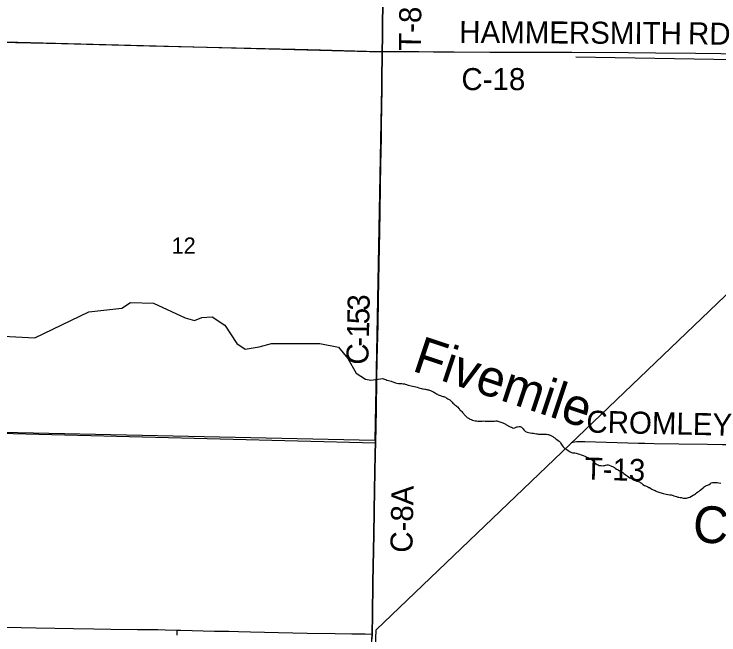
# Model space of a CAD drawing. Extents: x 2.4 to 73.1, y 4.5 to 25.6.
# Drawn here: x 33.042 to 33.951, y 20.332 to 21.132 of the extents above; entities that cross this region are included whole.
import ezdxf

# ---------------------------------------------------------------- set-up
doc = ezdxf.new("R2010")
doc.units = 0
for name, color, linetype in [('GM_X_County_Road', 7, 'Continuous'), ('GM_X_County_Road_Text', 7, 'Continuous'), ('GM_X_Minor_River', 7, 'Continuous'), ('GM_X_Minor_River_Text', 7, 'Continuous'), ('GM_X_Section', 7, 'Continuous'), ('GM_X_Section_Text', 7, 'Continuous'), ('GM_X_Township', 7, 'Continuous'), ('GM_X_Township_Road', 7, 'Continuous'), ('GM_X_Township_Road_Text', 7, 'Continuous'), ('SH_Cut_Line', 7, 'Continuous')]:
    doc.layers.add(name, color=color, linetype=linetype)

msp = doc.modelspace()

# ---------------------------------------------------------------- linework, layer by layer
at = {"layer": 'GM_X_County_Road'}
for points in [[(33.01432, 21.09649), (33.02392, 21.0963), (33.10317, 21.09431), (33.21661, 21.09145), (33.27256, 21.09), (33.3658, 21.08788), (33.40465, 21.08693), (33.43729, 21.08604), (33.49633, 21.08445), (33.51687, 21.084)], [(33.50943, 20.66085), (33.50965, 20.66971), (33.50981, 20.67745), (33.51, 20.68653), (33.51114, 20.73154), (33.51175, 20.76418), (33.51265, 20.8108), (33.5133, 20.8512), (33.51376, 20.87761), (33.51416, 20.9087), (33.51472, 20.93901), (33.51501, 20.95414), (33.51535, 20.97397), (33.51548, 20.98354), (33.51564, 20.99477), (33.51579, 21.00505), (33.51687, 21.084)], [(33.51687, 21.084), (33.53015, 21.08398), (33.54819, 21.08396), (33.56405, 21.0839), (33.58299, 21.08359), (33.59573, 21.0836), (33.60941, 21.08356), (33.65539, 21.08343), (33.68212, 21.08331), (33.76135, 21.08316), (33.83407, 21.08294), (33.86919, 21.08253), (33.92045, 21.0819), (34.01842, 21.08073)], [(33.50815, 20.57815), (33.50816, 20.57863), (33.50885, 20.62218), (33.50943, 20.66085)], [(33.50373, 20.3327), (33.5041, 20.35708), (33.50473, 20.39908), (33.50581, 20.46131), (33.5069, 20.51887), (33.50739, 20.54065), (33.50787, 20.56554), (33.50815, 20.57815)]]:
    msp.add_lwpolyline(points, dxfattribs=at)
at = {"layer": 'GM_X_Minor_River'}
for points in [[(33.49925, 20.08505), (33.5087, 20.33825), (34.68791, 21.46756)], [(33.76614, 21.07734), (34.19873, 21.06975)], [(33.0029, 20.7183), (33.06888, 20.71469), (33.13853, 20.74833), (33.18112, 20.75316), (33.19235, 20.76035), (33.22164, 20.75969), (33.26286, 20.74057), (33.27465, 20.73711), (33.28435, 20.74089), (33.29766, 20.7418), (33.31381, 20.73111), (33.32917, 20.70768), (33.33999, 20.70024), (33.35806, 20.70304), (33.37385, 20.70774), (33.38697, 20.7077), (33.43641, 20.70737), (33.46055, 20.70274), (33.47231, 20.68826), (33.48293, 20.66922), (33.49508, 20.66139), (33.50209, 20.66015)], [(33.50209, 20.66015), (33.51753, 20.6625), (33.51828, 20.6619), (33.5196, 20.66167), (33.5213, 20.66104), (33.52261, 20.66043), (33.52469, 20.65998), (33.52657, 20.65934), (33.52827, 20.65891), (33.52921, 20.6585), (33.53034, 20.65789), (33.53166, 20.65765), (33.5326, 20.65724), (33.53392, 20.65682), (33.53562, 20.65638), (33.5379, 20.65612), (33.53942, 20.65607), (33.54075, 20.65602), (33.54188, 20.65579), (33.54359, 20.65555), (33.5453, 20.6553), (33.54624, 20.65508), (33.54794, 20.65445), (33.54907, 20.65422), (33.55021, 20.654), (33.55399, 20.65311), (33.55569, 20.65267), (33.55815, 20.65221), (33.56004, 20.65177), (33.56173, 20.65114), (33.5638, 20.6505), (33.5655, 20.65007), (33.5672, 20.64963), (33.56852, 20.6492), (33.56966, 20.64898), (33.57155, 20.64872), (33.57269, 20.6485), (33.57364, 20.64827), (33.57458, 20.64805), (33.57571, 20.64782), (33.57666, 20.6476), (33.5776, 20.64719), (33.57873, 20.64677), (33.57967, 20.64636), (33.5808, 20.64594), (33.58174, 20.64553), (33.58304, 20.64473), (33.58398, 20.64413), (33.58529, 20.64351), (33.5866, 20.64271), (33.58791, 20.64209), (33.58903, 20.64149), (33.59016, 20.64107), (33.59166, 20.64026), (33.59354, 20.63962), (33.59505, 20.63919), (33.596, 20.63897), (33.59694, 20.63856), (33.59807, 20.63814), (33.599, 20.63754), (33.59993, 20.63694), (33.60143, 20.63613), (33.60293, 20.63532), (33.60406, 20.6349), (33.60553, 20.63333), (33.60682, 20.63195), (33.60792, 20.63078), (33.60903, 20.62979), (33.61014, 20.62861), (33.61162, 20.62742), (33.61255, 20.62663), (33.61367, 20.62583), (33.61568, 20.6231), (33.6166, 20.62231), (33.61733, 20.62133), (33.61827, 20.62073), (33.61919, 20.61994), (33.62029, 20.61857), (33.62176, 20.61681), (33.62249, 20.61583), (33.62415, 20.61426), (33.62618, 20.61229), (33.62712, 20.61169), (33.62861, 20.61069), (33.62973, 20.61008), (33.63124, 20.60946), (33.63293, 20.60883), (33.635, 20.60819), (33.63671, 20.60794), (33.63842, 20.6077), (33.64012, 20.60745), (33.64221, 20.60738), (33.64431, 20.6075), (33.64564, 20.60746), (33.64717, 20.6076), (33.64926, 20.60753), (33.65135, 20.60727), (33.65363, 20.60719), (33.65554, 20.60732), (33.65687, 20.60728), (33.65859, 20.60741)], [(33.65859, 20.60741), (33.66012, 20.60755), (33.66145, 20.6075), (33.66336, 20.60763), (33.66469, 20.60759), (33.66582, 20.60717), (33.66714, 20.60674), (33.66846, 20.60632), (33.66978, 20.60609), (33.67072, 20.60567), (33.67204, 20.60525), (33.67298, 20.60484), (33.67392, 20.60443), (33.67504, 20.60382), (33.67616, 20.60302), (33.68178, 20.60017), (33.68347, 20.59954), (33.6846, 20.59894), (33.68592, 20.59851), (33.68745, 20.59884), (33.68938, 20.59954), (33.69035, 20.60008), (33.6913, 20.60024), (33.69303, 20.60056), (33.69454, 20.60032), (33.69623, 20.5995), (33.69716, 20.59871), (33.69845, 20.59752), (33.69936, 20.59616), (33.70047, 20.59498), (33.70139, 20.594), (33.70346, 20.59317), (33.70516, 20.59274), (33.70724, 20.59248), (33.70951, 20.59202), (33.71179, 20.59175), (33.71349, 20.59151), (33.71539, 20.59106), (33.7169, 20.59082), (33.71803, 20.5906), (33.71918, 20.59056), (33.72013, 20.59053), (33.72127, 20.59049), (33.72279, 20.59044), (33.72394, 20.59059), (33.72489, 20.59056), (33.72584, 20.59053), (33.72736, 20.59048), (33.7285, 20.59044), (33.73002, 20.5902), (33.73096, 20.58998), (33.7319, 20.58956), (33.73303, 20.58915), (33.73566, 20.58792), (33.7366, 20.58751), (33.73771, 20.58671), (33.73921, 20.58571), (33.74032, 20.58472), (33.74181, 20.58372), (33.74348, 20.58252), (33.7446, 20.58172), (33.74552, 20.58074), (33.74645, 20.57995), (33.74698, 20.5786), (33.7477, 20.57725), (33.7486, 20.57588), (33.74989, 20.57432), (33.75154, 20.57255), (33.75342, 20.57154), (33.75473, 20.57092), (33.75621, 20.56973), (33.75771, 20.56873), (33.7592, 20.56773), (33.7607, 20.56711), (33.76221, 20.56668), (33.76335, 20.56664), (33.76487, 20.56659), (33.76676, 20.56615), (33.76789, 20.56573), (33.76921, 20.56531), (33.7711, 20.56467), (33.77335, 20.56384), (33.7758, 20.56299), (33.77787, 20.56216), (33.77975, 20.56153), (33.78069, 20.56112), (33.78182, 20.5607), (33.78369, 20.5595), (33.78538, 20.55887), (33.78668, 20.55788), (33.78762, 20.55727), (33.78852, 20.55591), (33.78982, 20.55473), (33.79092, 20.55336), (33.7926, 20.55235), (33.79391, 20.55155), (33.79503, 20.55094), (33.79634, 20.55033), (33.79729, 20.5501), (33.799, 20.55005), (33.80166, 20.54996)], [(33.80166, 20.54996), (33.80281, 20.55011), (33.80376, 20.55008), (33.80473, 20.55043), (33.80626, 20.55095), (33.80798, 20.55108), (33.8093, 20.55047), (33.81137, 20.54983), (33.81456, 20.54839), (33.81606, 20.54758), (33.81699, 20.54679), (33.81866, 20.54559), (33.82072, 20.54457), (33.82259, 20.54337), (33.82446, 20.54235), (33.82671, 20.54114), (33.82838, 20.53975), (33.83006, 20.53874), (33.83136, 20.53775), (33.83247, 20.53676), (33.83415, 20.53556), (33.83601, 20.53436), (33.84089, 20.5321), (33.84277, 20.53128), (33.84483, 20.53007), (33.84709, 20.52942), (33.84841, 20.529), (33.84934, 20.52821), (33.85083, 20.52721), (33.85269, 20.52581), (33.85493, 20.5246), (33.85719, 20.52357), (33.85906, 20.52256), (33.86037, 20.52194), (33.86132, 20.52172), (33.86299, 20.52052), (33.8643, 20.51972), (33.86599, 20.5189), (33.8673, 20.51829), (33.86843, 20.51787), (33.86974, 20.51725), (33.87086, 20.51665), (33.87199, 20.51623), (33.87331, 20.51581), (33.87463, 20.51538), (33.87652, 20.51475), (33.87878, 20.51391), (33.88257, 20.5134), (33.88503, 20.51294), (33.8873, 20.51249), (33.88919, 20.51223), (33.89032, 20.51181), (33.89164, 20.51139), (33.89277, 20.51097), (33.89428, 20.51054), (33.89598, 20.5101), (33.89768, 20.50948), (33.899, 20.50924), (33.9009, 20.50899), (33.90204, 20.50895), (33.90336, 20.50853), (33.90506, 20.50828), (33.90639, 20.50805), (33.90753, 20.50801), (33.90905, 20.50796), (33.91021, 20.5083), (33.91155, 20.50882), (33.91309, 20.50934), (33.91775, 20.51204), (33.9193, 20.51294), (33.92067, 20.51385), (33.92203, 20.51494), (33.92378, 20.51603), (33.92515, 20.51712), (33.92671, 20.5184), (33.92828, 20.51968), (33.93024, 20.52133), (33.9318, 20.52261), (33.93317, 20.5237), (33.93471, 20.52441), (33.93587, 20.52475), (33.93741, 20.52547), (33.93838, 20.52581), (33.93974, 20.52691), (33.94091, 20.52763), (33.94264, 20.52814), (33.94398, 20.52829), (33.94532, 20.52843), (33.94684, 20.52838), (33.94835, 20.52814), (33.95062, 20.52769), (33.9531, 20.52761)]]:
    msp.add_lwpolyline(points, dxfattribs=at)
at = {"layer": 'GM_X_Section'}
msp.add_lwpolyline([(33.01442, 21.09688), (33.51667, 21.08361), (33.50713, 20.5826), (33.00662, 20.59336)], close=True, dxfattribs=at)
at = {"layer": 'GM_X_Township'}
msp.add_lwpolyline([(33.51837, 21.20828), (33.51713, 21.11664), (33.51689, 21.09801), (33.51681, 21.08869), (33.51676, 21.08428), (33.51567, 21.00532), (33.51553, 20.99504), (33.51537, 20.98381), (33.51523, 20.97424), (33.51489, 20.95441), (33.51461, 20.93928), (33.51404, 20.90897), (33.51364, 20.87789), (33.51318, 20.85148), (33.51254, 20.81108), (33.51164, 20.76445), (33.51102, 20.73182), (33.50988, 20.68681), (33.50969, 20.67772), (33.50953, 20.66998), (33.50932, 20.66113), (33.50873, 20.62245), (33.50804, 20.57891), (33.00715, 20.59196)], dxfattribs=at)
at = {"layer": 'GM_X_Township_Road'}
for points in [[(33.51687, 21.084), (33.51693, 21.08841), (33.51701, 21.09773), (33.51725, 21.11637), (33.51849, 21.20801), (33.5193, 21.26703), (33.51984, 21.29964), (33.52086, 21.36177), (33.52162, 21.41302), (33.52236, 21.45806), (33.52291, 21.49534), (33.52338, 21.54038), (33.5236, 21.55902), (33.524, 21.59629), (33.52446, 21.61197)], [(33.50943, 20.66085), (33.50965, 20.66971), (33.50981, 20.67745), (33.51, 20.68653), (33.51114, 20.73154), (33.51175, 20.76418), (33.51265, 20.8108), (33.5133, 20.8512), (33.51376, 20.87761), (33.51416, 20.9087), (33.51472, 20.93901), (33.51501, 20.95414), (33.51535, 20.97397), (33.51548, 20.98354), (33.51564, 20.99477), (33.51579, 21.00505), (33.51687, 21.084)], [(33.50815, 20.57815), (33.50816, 20.57863), (33.50885, 20.62218), (33.50943, 20.66085)], [(33.76019, 20.57988), (33.7626, 20.5802), (33.76473, 20.58053), (33.76741, 20.58095), (33.77091, 20.58127), (33.7737, 20.58132), (33.77805, 20.58121), (33.84717, 20.57911), (33.85537, 20.57889), (33.86749, 20.57868), (33.89888, 20.57818), (33.93618, 20.57767), (33.95545, 20.5774), (33.96975, 20.57729), (33.98498, 20.57717), (33.99799, 20.57705), (34.00779, 20.57697), (34.02352, 20.57689), (34.0368, 20.57671), (34.05628, 20.57649), (34.06886, 20.57632), (34.0931, 20.57582), (34.09993, 20.5757), (34.12524, 20.57552)], [(33.50373, 20.3327), (33.5041, 20.35708), (33.50473, 20.39908), (33.50581, 20.46131), (33.5069, 20.51887), (33.50739, 20.54065), (33.50787, 20.56554), (33.50815, 20.57815)], [(33.00226, 20.34212), (33.0146, 20.34195), (33.03169, 20.34159), (33.07054, 20.34095), (33.11871, 20.33986), (33.14512, 20.33946), (33.16683, 20.33919), (33.20102, 20.33879), (33.22744, 20.33849), (33.23676, 20.33836), (33.25261, 20.33803)], [(33.25228, 20.33119), (33.25256, 20.33709), (33.25261, 20.33803)], [(33.25261, 20.33803), (33.25695, 20.33794), (33.30045, 20.33675), (33.3191, 20.33638), (33.33153, 20.33616), (33.34707, 20.33584), (33.3828, 20.33497), (33.42009, 20.33413), (33.45584, 20.33348), (33.47759, 20.33305), (33.49469, 20.33292), (33.50279, 20.33272), (33.50373, 20.3327)], [(33.49496, 20.08499), (33.49596, 20.10605), (33.49621, 20.11462), (33.49675, 20.13016), (33.49682, 20.14105), (33.49679, 20.14491), (33.49675, 20.14883), (33.49661, 20.15816), (33.49653, 20.16127), (33.49658, 20.17216), (33.49689, 20.19082), (33.49731, 20.21105), (33.49777, 20.22349), (33.49952, 20.25456), (33.49998, 20.267), (33.50066, 20.29499), (33.50108, 20.30432), (33.50157, 20.31052), (33.50273, 20.31978), (33.5034, 20.32597), (33.50372, 20.33218), (33.50373, 20.3327)]]:
    msp.add_lwpolyline(points, dxfattribs=at)
at = {"layer": 'SH_Cut_Line'}
for points in [[(33.50328, 20.32625), (33.50361, 20.33246), (33.50361, 20.33297), (33.50398, 20.35735), (33.50461, 20.39936), (33.5057, 20.46159), (33.50678, 20.51915), (33.50727, 20.54093), (33.50775, 20.56582), (33.50804, 20.57891), (33.50873, 20.62245), (33.50932, 20.66113), (33.50953, 20.66998), (33.50969, 20.67772), (33.50988, 20.68681), (33.51102, 20.73182), (33.51164, 20.76445), (33.51254, 20.81108), (33.51318, 20.85148), (33.51364, 20.87789), (33.51404, 20.90897), (33.51461, 20.93928), (33.51489, 20.95441), (33.51523, 20.97424), (33.51537, 20.98381), (33.51553, 20.99504), (33.51567, 21.00532), (33.51676, 21.08428), (33.51681, 21.08869), (33.51689, 21.09801), (33.51713, 21.11664), (33.51837, 21.20828)], [(33.51837, 21.20828), (33.51713, 21.11664), (33.51689, 21.09801), (33.51681, 21.08869), (33.51676, 21.08428), (33.51567, 21.00532), (33.51553, 20.99504), (33.51537, 20.98381), (33.51523, 20.97424), (33.51489, 20.95441), (33.51461, 20.93928), (33.51404, 20.90897), (33.51364, 20.87789), (33.51318, 20.85148), (33.51254, 20.81108), (33.51164, 20.76445), (33.51102, 20.73182), (33.50988, 20.68681), (33.50969, 20.67772), (33.50953, 20.66998), (33.50932, 20.66113), (33.50873, 20.62245), (33.50804, 20.57891), (33.50775, 20.56582), (33.50727, 20.54093), (33.50678, 20.51915), (33.5057, 20.46159), (33.50461, 20.39936), (33.50398, 20.35735), (33.50361, 20.33297), (33.50361, 20.33246), (33.50328, 20.32625)]]:
    msp.add_lwpolyline(points, dxfattribs=at)

# ---------------------------------------------------------------- texts
at = {"layer": 'GM_X_County_Road_Text'}
for s, height, rotation, p in [('HAMMERSMITH', 0.0284091, 359.63879, (33.61596, 21.09522)), ('RD', 0.028409, 359.01876, (33.91069, 21.09353)), ('C-18', 0.028409, 0.00001, (33.61882, 21.03427)), ('3', 0.02841, 88.89445, (33.50032, 20.74955)), ('5', 0.02841, 88.80855, (33.49996, 20.73215)), ('1', 0.02841, 88.69429, (33.49956, 20.71473)), ('-', 0.02841, 88.6097, (33.49928, 20.70312)), ('C', 0.02841, 88.59319, (33.49871, 20.67996)), ('C-8A', 0.028409, 88.9308, (33.55554, 20.43755))]:
    msp.add_text(s, height=height, rotation=rotation, dxfattribs=at).set_placement(p)
at = {"layer": 'GM_X_Minor_River_Text'}
for s, height, rotation, p in [('Fivemile', 0.047374, 341.5555, (33.55395, 20.67268)), ('Creek', 0.047372, 356.41895, (33.91611, 20.4517))]:
    msp.add_text(s, height=height, rotation=rotation, dxfattribs=at).set_placement(p)
at = {"layer": 'GM_X_Section_Text'}
msp.add_text('12', height=0.020928, rotation=0.00001, dxfattribs=at).set_placement((33.24514, 20.8233))
at = {"layer": 'GM_X_Township_Road_Text'}
for s, rotation, p in [('T-8A', 89.36558, (33.56651, 21.08479)), ('CROMLEY', 358.73202, (33.77968, 20.59272)), ('T-13', 358.23178, (33.7773, 20.53226))]:
    msp.add_text(s, height=0.028409, rotation=rotation, dxfattribs=at).set_placement(p)

doc.saveas('drawing.dxf')
